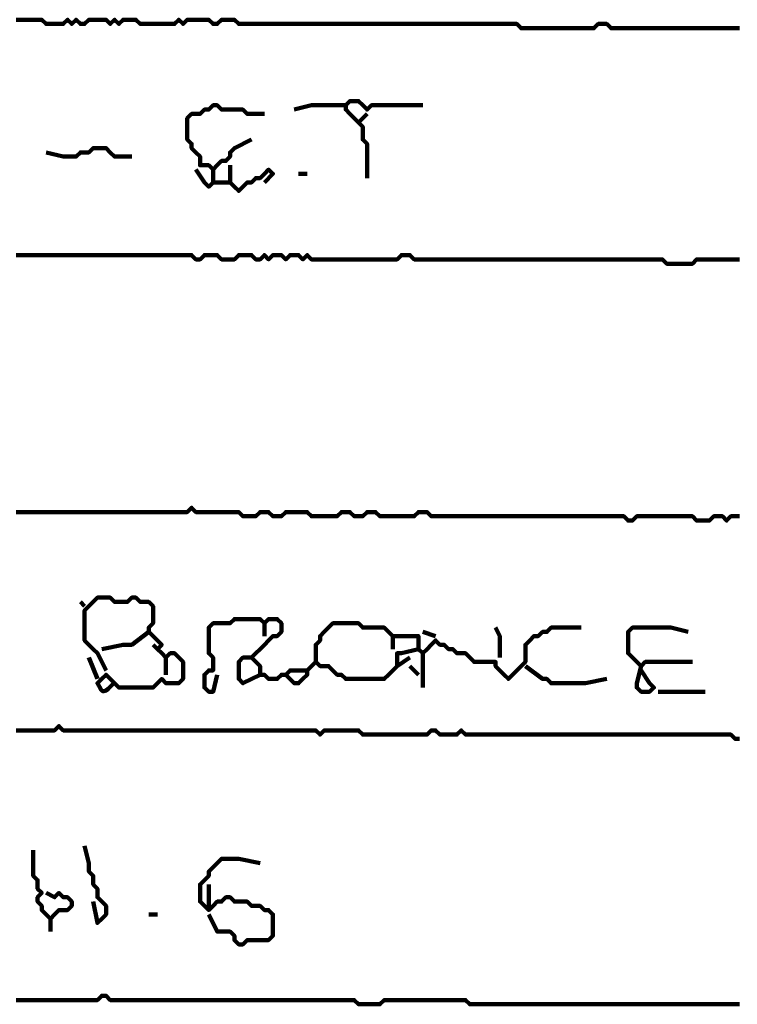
# Model space of a CAD drawing. Header units: metres. Extents: x 1959 to 4131, y 3282 to 4313.
# Tile 281 of 356: x 2434.34 to 2435.89, y 4289.21 to 4291.33. Entities that reach past the tile are written whole.
import ezdxf

# ---------------------------------------------------------------- set-up
doc = ezdxf.new("R2010")
doc.units = ezdxf.units.M
doc.layers.add('P', color=250, linetype='Continuous', lineweight=100)

msp = doc.modelspace()

# ---------------------------------------------------------------- linework, layer by layer
at = {"layer": 'P', "color": 0, "linetype": 'Continuous'}
for points in [[(2434.334, 4291.3299), (2434.3432, 4291.3299), (2434.3525, 4291.3299), (2434.3617, 4291.3299), (2434.3709, 4291.3299), (2434.3802, 4291.3299), (2434.3894, 4291.3299), (2434.3986, 4291.3207), (2434.4079, 4291.3207), (2434.4171, 4291.3207), (2434.4263, 4291.3207), (2434.4356, 4291.3207), (2434.4448, 4291.3299), (2434.454, 4291.3207), (2434.4632, 4291.3299), (2434.4725, 4291.3207), (2434.4817, 4291.3207), (2434.4909, 4291.3299), (2434.5002, 4291.3299), (2434.5094, 4291.3299), (2434.5186, 4291.3299), (2434.5279, 4291.3299), (2434.5371, 4291.3207), (2434.5463, 4291.3299), (2434.5556, 4291.3207), (2434.5648, 4291.3299), (2434.574, 4291.3299), (2434.5832, 4291.3299), (2434.5925, 4291.3299), (2434.6017, 4291.3207), (2434.6109, 4291.3207), (2434.6202, 4291.3207), (2434.6294, 4291.3207), (2434.6386, 4291.3207), (2434.6479, 4291.3207), (2434.6571, 4291.3207), (2434.6663, 4291.3207), (2434.6756, 4291.3207), (2434.6848, 4291.3299), (2434.694, 4291.3207), (2434.7032, 4291.3299), (2434.7125, 4291.3299), (2434.7217, 4291.3299), (2434.7309, 4291.3299), (2434.7402, 4291.3299), (2434.7494, 4291.3299), (2434.7586, 4291.3207), (2434.7679, 4291.3207), (2434.7771, 4291.3299), (2434.7863, 4291.3299), (2434.7956, 4291.3299), (2434.8048, 4291.3299), (2434.814, 4291.3207), (2434.8232, 4291.3207), (2434.8325, 4291.3207), (2434.8417, 4291.3207), (2434.8509, 4291.3207), (2434.8602, 4291.3207), (2434.8694, 4291.3207), (2434.8786, 4291.3207), (2434.8879, 4291.3207), (2434.8971, 4291.3207), (2434.9063, 4291.3207), (2434.9156, 4291.3207), (2434.9248, 4291.3207), (2434.934, 4291.3207), (2434.9432, 4291.3207), (2434.9525, 4291.3207), (2434.9617, 4291.3207), (2434.9709, 4291.3207), (2434.9802, 4291.3207), (2434.9894, 4291.3207), (2434.9986, 4291.3207), (2435.0079, 4291.3207), (2435.0171, 4291.3207), (2435.0263, 4291.3207), (2435.0356, 4291.3207), (2435.0448, 4291.3207), (2435.054, 4291.3207), (2435.0632, 4291.3207), (2435.0725, 4291.3207), (2435.0817, 4291.3207), (2435.0909, 4291.3207), (2435.1002, 4291.3207), (2435.1094, 4291.3207), (2435.1186, 4291.3207), (2435.1279, 4291.3207), (2435.1371, 4291.3207), (2435.1463, 4291.3207), (2435.1556, 4291.3207), (2435.1648, 4291.3207), (2435.174, 4291.3207), (2435.1832, 4291.3207), (2435.1925, 4291.3207), (2435.2017, 4291.3207), (2435.2109, 4291.3207), (2435.2202, 4291.3207), (2435.2294, 4291.3207), (2435.2386, 4291.3207), (2435.2479, 4291.3207), (2435.2571, 4291.3207), (2435.2663, 4291.3207), (2435.2756, 4291.3207), (2435.2848, 4291.3207), (2435.294, 4291.3207), (2435.3032, 4291.3207), (2435.3125, 4291.3207), (2435.3217, 4291.3207), (2435.3309, 4291.3207), (2435.3402, 4291.3207), (2435.3494, 4291.3207), (2435.3586, 4291.3207), (2435.3679, 4291.3207), (2435.3771, 4291.3207), (2435.3863, 4291.3207), (2435.3956, 4291.3207), (2435.4048, 4291.3207), (2435.414, 4291.3207), (2435.4232, 4291.3115), (2435.4325, 4291.3115), (2435.4417, 4291.3115), (2435.4509, 4291.3115), (2435.4602, 4291.3115), (2435.4694, 4291.3115), (2435.4786, 4291.3115), (2435.4879, 4291.3115), (2435.4971, 4291.3115), (2435.5063, 4291.3115), (2435.5156, 4291.3115), (2435.5248, 4291.3115), (2435.534, 4291.3115), (2435.5432, 4291.3115), (2435.5525, 4291.3115), (2435.5617, 4291.3115), (2435.5709, 4291.3115), (2435.5802, 4291.3115), (2435.5894, 4291.3207), (2435.5986, 4291.3207), (2435.6079, 4291.3207), (2435.6171, 4291.3115), (2435.6263, 4291.3115), (2435.6356, 4291.3115), (2435.6448, 4291.3115), (2435.654, 4291.3115), (2435.6632, 4291.3115), (2435.6725, 4291.3115), (2435.6817, 4291.3115), (2435.6909, 4291.3115), (2435.7002, 4291.3115), (2435.7094, 4291.3115), (2435.7186, 4291.3115), (2435.7279, 4291.3115), (2435.7371, 4291.3115), (2435.7463, 4291.3115), (2435.7556, 4291.3115), (2435.7648, 4291.3115), (2435.774, 4291.3115), (2435.7832, 4291.3115), (2435.7925, 4291.3115), (2435.8017, 4291.3115), (2435.8109, 4291.3115), (2435.8202, 4291.3115), (2435.8294, 4291.3115), (2435.8386, 4291.3115), (2435.8479, 4291.3115), (2435.8571, 4291.3115), (2435.8663, 4291.3115), (2435.8756, 4291.3115), (2435.8848, 4291.3115), (2435.894, 4291.3115)], [(2434.8417, 4291.0715), (2434.8048, 4291.053), (2434.7956, 4291.0438), (2434.7956, 4291.0346), (2434.7863, 4291.0253), (2434.7771, 4291.0253), (2434.7679, 4291.0161), (2434.7586, 4291.0069), (2434.7494, 4291.0161), (2434.7402, 4291.0161), (2434.7309, 4291.0161), (2434.7309, 4291.0253), (2434.7309, 4291.0346), (2434.7217, 4291.0438), (2434.7125, 4291.053), (2434.7125, 4291.0623), (2434.7032, 4291.0715), (2434.7032, 4291.0807), (2434.7032, 4291.0899), (2434.7032, 4291.0992), (2434.7032, 4291.1084), (2434.7032, 4291.1176), (2434.7125, 4291.1269), (2434.7217, 4291.1269), (2434.7309, 4291.1269), (2434.7402, 4291.1361), (2434.7494, 4291.1361), (2434.7586, 4291.1453), (2434.7679, 4291.1453), (2434.7771, 4291.1361), (2434.7863, 4291.1361), (2434.7956, 4291.1361), (2434.8048, 4291.1361), (2434.814, 4291.1361), (2434.8232, 4291.1361), (2434.8325, 4291.1269), (2434.8694, 4291.1269)], [(2434.934, 4291.1361), (2434.9709, 4291.1453), (2434.9802, 4291.1453), (2434.9894, 4291.1453), (2434.9986, 4291.1453), (2435.0079, 4291.1453), (2435.0171, 4291.1453), (2435.0263, 4291.1453), (2435.0448, 4291.1453)], [(2435.0909, 4290.9884), (2435.0909, 4291.0253), (2435.0909, 4291.0346), (2435.0909, 4291.0438), (2435.0909, 4291.053), (2435.0909, 4291.0623), (2435.0817, 4291.0715), (2435.0817, 4291.0807), (2435.0817, 4291.0899), (2435.0817, 4291.0992), (2435.0725, 4291.1084), (2435.0632, 4291.1176), (2435.054, 4291.1269), (2435.0448, 4291.1361), (2435.0448, 4291.1453), (2435.054, 4291.1546), (2435.0632, 4291.1546), (2435.0725, 4291.1546), (2435.0817, 4291.1453), (2435.0909, 4291.1361), (2435.1002, 4291.1453), (2435.1094, 4291.1453), (2435.1186, 4291.1453), (2435.1279, 4291.1453), (2435.1371, 4291.1453), (2435.1463, 4291.1453), (2435.1556, 4291.1453), (2435.1648, 4291.1453), (2435.2109, 4291.1453)], [(2435.0909, 4291.1269), (2435.0725, 4291.1084)], [(2434.3986, 4291.0438), (2434.4356, 4291.0346), (2434.4448, 4291.0346), (2434.454, 4291.0346), (2434.4632, 4291.0346), (2434.4725, 4291.0438), (2434.4817, 4291.0438), (2434.4909, 4291.0438), (2434.5002, 4291.053), (2434.5094, 4291.053), (2434.5186, 4291.053), (2434.5279, 4291.053), (2434.5371, 4291.0438), (2434.5463, 4291.0346), (2434.5556, 4291.0346), (2434.5648, 4291.0346), (2434.5832, 4291.0346)], [(2434.7956, 4291.0161), (2434.7956, 4290.9792), (2434.8048, 4290.9699), (2434.814, 4290.9607), (2434.8232, 4290.9699), (2434.8325, 4290.9792), (2434.8417, 4290.9792), (2434.8509, 4290.9884), (2434.8602, 4290.9884), (2434.8694, 4290.9976), (2434.8786, 4291.0069), (2434.8879, 4290.9976), (2434.8694, 4290.9792)], [(2434.7217, 4291.0069), (2434.7402, 4290.9792), (2434.7494, 4290.9699), (2434.7586, 4290.9792), (2434.7956, 4290.9792)], [(2434.7586, 4291.0069), (2434.7586, 4290.9792)], [(2434.9432, 4290.9976), (2434.9617, 4290.9976)], [(2434.334, 4290.8223), (2434.3432, 4290.8223), (2434.3525, 4290.8223), (2434.3617, 4290.8223), (2434.3709, 4290.8223), (2434.3802, 4290.8223), (2434.3894, 4290.8223), (2434.3986, 4290.8223), (2434.4079, 4290.8223), (2434.4171, 4290.8223), (2434.4263, 4290.8223), (2434.4356, 4290.8223), (2434.4448, 4290.8223), (2434.454, 4290.8223), (2434.4632, 4290.8223), (2434.4725, 4290.8223), (2434.4817, 4290.8223), (2434.4909, 4290.8223), (2434.5002, 4290.8223), (2434.5094, 4290.8223), (2434.5186, 4290.8223), (2434.5279, 4290.8223), (2434.5371, 4290.8223), (2434.5463, 4290.8223), (2434.5556, 4290.8223), (2434.5648, 4290.8223), (2434.574, 4290.8223), (2434.5832, 4290.8223), (2434.5925, 4290.8223), (2434.6017, 4290.8223), (2434.6109, 4290.8223), (2434.6202, 4290.8223), (2434.6294, 4290.8223), (2434.6386, 4290.8223), (2434.6479, 4290.8223), (2434.6571, 4290.8223), (2434.6663, 4290.8223), (2434.6756, 4290.8223), (2434.6848, 4290.8223), (2434.694, 4290.8223), (2434.7032, 4290.8223), (2434.7125, 4290.8223), (2434.7217, 4290.813), (2434.7309, 4290.813), (2434.7402, 4290.8223), (2434.7494, 4290.8223), (2434.7586, 4290.8223), (2434.7679, 4290.8223), (2434.7771, 4290.813), (2434.7863, 4290.813), (2434.7956, 4290.813), (2434.8048, 4290.813), (2434.814, 4290.8223), (2434.8232, 4290.8223), (2434.8325, 4290.8223), (2434.8417, 4290.8223), (2434.8509, 4290.813), (2434.8602, 4290.813), (2434.8694, 4290.8223), (2434.8786, 4290.813), (2434.8879, 4290.8223), (2434.8971, 4290.8223), (2434.9063, 4290.8223), (2434.9156, 4290.813), (2434.9248, 4290.8223), (2434.934, 4290.8223), (2434.9432, 4290.8223), (2434.9525, 4290.813), (2434.9617, 4290.8223), (2434.9709, 4290.813), (2434.9802, 4290.813), (2434.9894, 4290.813), (2434.9986, 4290.813), (2435.0079, 4290.813), (2435.0171, 4290.813), (2435.0263, 4290.813), (2435.0356, 4290.813), (2435.0448, 4290.813), (2435.054, 4290.813), (2435.0632, 4290.813), (2435.0725, 4290.813), (2435.0817, 4290.813), (2435.0909, 4290.813), (2435.1002, 4290.813), (2435.1094, 4290.813), (2435.1186, 4290.813), (2435.1279, 4290.813), (2435.1371, 4290.813), (2435.1463, 4290.813), (2435.1556, 4290.813), (2435.1648, 4290.8223), (2435.174, 4290.8223), (2435.1832, 4290.8223), (2435.1925, 4290.813), (2435.2017, 4290.813), (2435.2109, 4290.813), (2435.2202, 4290.813), (2435.2294, 4290.813), (2435.2386, 4290.813), (2435.2479, 4290.813), (2435.2571, 4290.813), (2435.2663, 4290.813), (2435.2756, 4290.813), (2435.2848, 4290.813), (2435.294, 4290.813), (2435.3032, 4290.813), (2435.3125, 4290.813), (2435.3217, 4290.813), (2435.3309, 4290.813), (2435.3402, 4290.813), (2435.3494, 4290.813), (2435.3586, 4290.813), (2435.3679, 4290.813), (2435.3771, 4290.813), (2435.3863, 4290.813), (2435.3956, 4290.813), (2435.4048, 4290.813), (2435.414, 4290.813), (2435.4232, 4290.813), (2435.4325, 4290.813), (2435.4417, 4290.813), (2435.4509, 4290.813), (2435.4602, 4290.813), (2435.4694, 4290.813), (2435.4786, 4290.813), (2435.4879, 4290.813), (2435.4971, 4290.813), (2435.5063, 4290.813), (2435.5156, 4290.813), (2435.5248, 4290.813), (2435.534, 4290.813), (2435.5432, 4290.813), (2435.5525, 4290.813), (2435.5617, 4290.813), (2435.5709, 4290.813), (2435.5802, 4290.813), (2435.5894, 4290.813), (2435.5986, 4290.813), (2435.6079, 4290.813), (2435.6171, 4290.813), (2435.6263, 4290.813), (2435.6356, 4290.813), (2435.6448, 4290.813), (2435.654, 4290.813), (2435.6632, 4290.813), (2435.6725, 4290.813), (2435.6817, 4290.813), (2435.6909, 4290.813), (2435.7002, 4290.813), (2435.7094, 4290.813), (2435.7186, 4290.813), (2435.7279, 4290.813), (2435.7371, 4290.8038), (2435.7463, 4290.8038), (2435.7556, 4290.8038), (2435.7648, 4290.8038), (2435.774, 4290.8038), (2435.7832, 4290.8038), (2435.7925, 4290.8038), (2435.8017, 4290.813), (2435.8109, 4290.813), (2435.8202, 4290.813), (2435.8294, 4290.813), (2435.8386, 4290.813), (2435.8479, 4290.813), (2435.8571, 4290.813), (2435.8663, 4290.813), (2435.8756, 4290.813), (2435.8848, 4290.813), (2435.894, 4290.813)], [(2435.894, 4290.2592), (2435.8848, 4290.2592), (2435.8756, 4290.2592), (2435.8663, 4290.2499), (2435.8571, 4290.2592), (2435.8479, 4290.2592), (2435.8386, 4290.2592), (2435.8294, 4290.2499), (2435.8202, 4290.2499), (2435.8109, 4290.2499), (2435.8017, 4290.2499), (2435.7925, 4290.2592), (2435.7832, 4290.2592), (2435.774, 4290.2592), (2435.7648, 4290.2592), (2435.7556, 4290.2592), (2435.7463, 4290.2592), (2435.7371, 4290.2592), (2435.7279, 4290.2592), (2435.7186, 4290.2592), (2435.7094, 4290.2592), (2435.7002, 4290.2592), (2435.6909, 4290.2592), (2435.6817, 4290.2592), (2435.6725, 4290.2592), (2435.6632, 4290.2499), (2435.654, 4290.2499), (2435.6448, 4290.2592), (2435.6356, 4290.2592), (2435.6263, 4290.2592), (2435.6171, 4290.2592), (2435.6079, 4290.2592), (2435.5986, 4290.2592), (2435.5894, 4290.2592), (2435.5802, 4290.2592), (2435.5709, 4290.2592), (2435.5617, 4290.2592), (2435.5525, 4290.2592), (2435.5432, 4290.2592), (2435.534, 4290.2592), (2435.5248, 4290.2592), (2435.5156, 4290.2592), (2435.5063, 4290.2592), (2435.4971, 4290.2592), (2435.4879, 4290.2592), (2435.4786, 4290.2592), (2435.4694, 4290.2592), (2435.4602, 4290.2592), (2435.4509, 4290.2592), (2435.4417, 4290.2592), (2435.4325, 4290.2592), (2435.4232, 4290.2592), (2435.414, 4290.2592), (2435.4048, 4290.2592), (2435.3956, 4290.2592), (2435.3863, 4290.2592), (2435.3771, 4290.2592), (2435.3679, 4290.2592), (2435.3586, 4290.2592), (2435.3494, 4290.2592), (2435.3402, 4290.2592), (2435.3309, 4290.2592), (2435.3217, 4290.2592), (2435.3125, 4290.2592), (2435.3032, 4290.2592), (2435.294, 4290.2592), (2435.2848, 4290.2592), (2435.2756, 4290.2592), (2435.2663, 4290.2592), (2435.2571, 4290.2592), (2435.2479, 4290.2592), (2435.2386, 4290.2592), (2435.2294, 4290.2592), (2435.2202, 4290.2684), (2435.2109, 4290.2684), (2435.2017, 4290.2684), (2435.1925, 4290.2592), (2435.1832, 4290.2592), (2435.174, 4290.2592), (2435.1648, 4290.2592), (2435.1556, 4290.2592), (2435.1463, 4290.2592), (2435.1371, 4290.2592), (2435.1279, 4290.2592), (2435.1186, 4290.2592), (2435.1094, 4290.2684), (2435.1002, 4290.2684), (2435.0909, 4290.2684), (2435.0817, 4290.2592), (2435.0725, 4290.2592), (2435.0632, 4290.2592), (2435.054, 4290.2684), (2435.0448, 4290.2684), (2435.0356, 4290.2684), (2435.0263, 4290.2592), (2435.0171, 4290.2592), (2435.0079, 4290.2592), (2434.9986, 4290.2592), (2434.9894, 4290.2592), (2434.9802, 4290.2592), (2434.9709, 4290.2592), (2434.9617, 4290.2684), (2434.9525, 4290.2684), (2434.9432, 4290.2684), (2434.934, 4290.2684), (2434.9248, 4290.2684), (2434.9156, 4290.2684), (2434.9063, 4290.2592), (2434.8971, 4290.2592), (2434.8879, 4290.2592), (2434.8786, 4290.2684), (2434.8694, 4290.2684), (2434.8602, 4290.2684), (2434.8509, 4290.2592), (2434.8417, 4290.2592), (2434.8325, 4290.2592), (2434.8232, 4290.2592), (2434.814, 4290.2684), (2434.8048, 4290.2684), (2434.7956, 4290.2684), (2434.7863, 4290.2684), (2434.7771, 4290.2684), (2434.7679, 4290.2684), (2434.7586, 4290.2684), (2434.7494, 4290.2684), (2434.7402, 4290.2684), (2434.7309, 4290.2684), (2434.7217, 4290.2684), (2434.7125, 4290.2776), (2434.7032, 4290.2684), (2434.694, 4290.2684), (2434.6848, 4290.2684), (2434.6756, 4290.2684), (2434.6663, 4290.2684), (2434.6571, 4290.2684), (2434.6479, 4290.2684), (2434.6386, 4290.2684), (2434.6294, 4290.2684), (2434.6202, 4290.2684), (2434.6109, 4290.2684), (2434.6017, 4290.2684), (2434.5925, 4290.2684), (2434.5832, 4290.2684), (2434.574, 4290.2684), (2434.5648, 4290.2684), (2434.5556, 4290.2684), (2434.5463, 4290.2684), (2434.5371, 4290.2684), (2434.5279, 4290.2684), (2434.5186, 4290.2684), (2434.5094, 4290.2684), (2434.5002, 4290.2684), (2434.4909, 4290.2684), (2434.4817, 4290.2684), (2434.4725, 4290.2684), (2434.4632, 4290.2684), (2434.454, 4290.2684), (2434.4448, 4290.2684), (2434.4356, 4290.2684), (2434.4263, 4290.2684), (2434.4171, 4290.2684), (2434.4079, 4290.2684), (2434.3986, 4290.2684), (2434.3894, 4290.2684), (2434.3802, 4290.2684), (2434.3709, 4290.2684), (2434.3617, 4290.2684), (2434.3525, 4290.2684), (2434.3432, 4290.2684), (2434.334, 4290.2684)], [(2434.5279, 4289.9269), (2434.5094, 4289.9638), (2434.5002, 4289.973), (2434.4909, 4289.9823), (2434.4817, 4289.9915), (2434.4817, 4290.0007), (2434.4817, 4290.0099), (2434.4817, 4290.0192), (2434.4817, 4290.0284), (2434.4817, 4290.0376), (2434.4817, 4290.0469), (2434.4817, 4290.0561), (2434.4909, 4290.0653), (2434.5002, 4290.0746), (2434.5094, 4290.0838), (2434.5186, 4290.0838), (2434.5279, 4290.0838), (2434.5371, 4290.0838), (2434.5463, 4290.0746), (2434.5556, 4290.0746), (2434.5648, 4290.0746), (2434.574, 4290.0746), (2434.5832, 4290.0838), (2434.5925, 4290.0838), (2434.6017, 4290.0746), (2434.6109, 4290.0746), (2434.6202, 4290.0746), (2434.6294, 4290.0653), (2434.6294, 4290.0561), (2434.6294, 4290.0469), (2434.6294, 4290.0376), (2434.6294, 4290.0284), (2434.6202, 4290.0192), (2434.6202, 4290.0099), (2434.6294, 4290.0007), (2434.6386, 4289.9915), (2434.6479, 4289.9823), (2434.6386, 4289.973), (2434.6479, 4289.9638), (2434.6571, 4289.9546), (2434.6663, 4289.9638), (2434.6756, 4289.9638), (2434.6848, 4289.9546), (2434.694, 4289.9453), (2434.694, 4289.9361), (2434.694, 4289.9269), (2434.694, 4289.9176), (2434.694, 4289.9084), (2434.6848, 4289.8992), (2434.6756, 4289.8992), (2434.6663, 4289.8992), (2434.6571, 4289.8992), (2434.6479, 4289.9084), (2434.6386, 4289.8992), (2434.6294, 4289.8899), (2434.6202, 4289.8899), (2434.6109, 4289.8899), (2434.6017, 4289.8899), (2434.5925, 4289.8899), (2434.5832, 4289.8899), (2434.574, 4289.8899), (2434.5648, 4289.8899), (2434.5556, 4289.8899), (2434.5463, 4289.8992), (2434.5371, 4289.9084), (2434.5279, 4289.9176), (2434.5186, 4289.9084), (2434.5094, 4289.8992), (2434.5125, 4289.8946), (2434.514, 4289.8915), (2434.5171, 4289.8853), (2434.5202, 4289.8823), (2434.5232, 4289.8823), (2434.5279, 4289.8838), (2434.5325, 4289.8869), (2434.5356, 4289.8899), (2434.5386, 4289.893), (2434.5417, 4289.8961), (2434.5463, 4289.8992)], [(2434.4725, 4290.0746), (2434.4817, 4290.0653)], [(2434.7679, 4289.9176), (2434.7586, 4289.8807), (2434.7494, 4289.8807), (2434.7402, 4289.8899), (2434.7402, 4289.8992), (2434.7402, 4289.9084), (2434.7402, 4289.9176), (2434.7494, 4289.9269), (2434.7586, 4289.9269), (2434.7586, 4289.9361), (2434.7586, 4289.9453), (2434.7586, 4289.9546), (2434.7494, 4289.9638), (2434.7494, 4289.973), (2434.7494, 4289.9823), (2434.7494, 4289.9915), (2434.7494, 4290.0007), (2434.7494, 4290.0099), (2434.7494, 4290.0192), (2434.7586, 4290.0284), (2434.7679, 4290.0284), (2434.7771, 4290.0284), (2434.7863, 4290.0284), (2434.7956, 4290.0284), (2434.8048, 4290.0376), (2434.814, 4290.0376), (2434.8232, 4290.0376), (2434.8325, 4290.0376), (2434.8417, 4290.0376), (2434.8509, 4290.0376), (2434.8602, 4290.0376), (2434.8694, 4290.0284), (2434.8786, 4290.0376), (2434.8879, 4290.0376), (2434.8971, 4290.0376), (2434.9063, 4290.0284), (2434.9063, 4290.0192), (2434.9063, 4290.0099), (2434.8971, 4290.0007), (2434.8879, 4290.0007), (2434.8786, 4289.9915), (2434.8694, 4289.9823), (2434.8602, 4289.973), (2434.8509, 4289.9638), (2434.8417, 4289.9546), (2434.8509, 4289.9453), (2434.8602, 4289.9361), (2434.8602, 4289.9269), (2434.8602, 4289.9176), (2434.8694, 4289.9176), (2434.8786, 4289.9084), (2434.8879, 4289.9084), (2434.8971, 4289.9084), (2434.9063, 4289.9176), (2434.9156, 4289.9176), (2434.9248, 4289.9269), (2434.934, 4289.9269), (2434.9432, 4289.9269), (2434.9525, 4289.9269), (2434.9617, 4289.9269), (2434.9617, 4289.9176), (2434.9525, 4289.9084), (2434.9432, 4289.8992), (2434.934, 4289.8992), (2434.9156, 4289.9176)], [(2434.8694, 4290.0284), (2434.8694, 4290.0007)], [(2435.2017, 4289.973), (2435.1648, 4289.9638), (2435.1556, 4289.9638), (2435.1556, 4289.9546), (2435.1556, 4289.9453), (2435.1556, 4289.9361), (2435.1463, 4289.9269), (2435.1371, 4289.9176), (2435.1279, 4289.9084), (2435.1186, 4289.9084), (2435.1094, 4289.9084), (2435.1002, 4289.9084), (2435.0909, 4289.9084), (2435.0817, 4289.9084), (2435.0725, 4289.9084), (2435.0632, 4289.9084), (2435.054, 4289.9084), (2435.0448, 4289.9084), (2435.0356, 4289.9176), (2435.0263, 4289.9176), (2435.0171, 4289.9269), (2435.0079, 4289.9361), (2434.9986, 4289.9361), (2434.9894, 4289.9361), (2434.9802, 4289.9453), (2434.9802, 4289.9546), (2434.9802, 4289.9638), (2434.9802, 4289.973), (2434.9802, 4289.9823), (2434.9894, 4289.9915), (2434.9894, 4290.0007), (2434.9986, 4290.0099), (2435.0079, 4290.0192), (2435.0171, 4290.0284), (2435.0263, 4290.0284), (2435.0356, 4290.0284), (2435.0448, 4290.0284), (2435.054, 4290.0284), (2435.0632, 4290.0284), (2435.0725, 4290.0284), (2435.0817, 4290.0192), (2435.0909, 4290.0192), (2435.1002, 4290.0192), (2435.1094, 4290.0192), (2435.1186, 4290.0192), (2435.1279, 4290.0192), (2435.1371, 4290.0099), (2435.1463, 4290.0007), (2435.1556, 4290.0007), (2435.1648, 4290.0007), (2435.174, 4290.0007), (2435.1832, 4290.0007), (2435.1925, 4290.0007), (2435.2017, 4290.0007), (2435.2017, 4289.9915), (2435.2017, 4289.9823), (2435.2017, 4289.973), (2435.2109, 4289.9638), (2435.2202, 4289.973), (2435.2294, 4289.9823), (2435.2386, 4289.9915), (2435.2479, 4289.9823), (2435.2571, 4289.9823), (2435.2663, 4289.973), (2435.2756, 4289.973), (2435.2848, 4289.9638), (2435.294, 4289.9638), (2435.3032, 4289.9638), (2435.3125, 4289.9546), (2435.3217, 4289.9453), (2435.3309, 4289.9453), (2435.3402, 4289.9453), (2435.3494, 4289.9453), (2435.3586, 4289.9453), (2435.3679, 4289.9453), (2435.3679, 4289.9361), (2435.3771, 4289.9269), (2435.3863, 4289.9176), (2435.3956, 4289.9084), (2435.4048, 4289.9176), (2435.414, 4289.9269), (2435.4232, 4289.9361), (2435.4325, 4289.9453), (2435.4325, 4289.9546), (2435.4325, 4289.9638), (2435.4325, 4289.973), (2435.4325, 4289.9823), (2435.4417, 4289.9915), (2435.4509, 4290.0007), (2435.4602, 4290.0007), (2435.4694, 4290.0099), (2435.4786, 4290.0099), (2435.4879, 4290.0192), (2435.4971, 4290.0192), (2435.5063, 4290.0192), (2435.5156, 4290.0192), (2435.5525, 4290.0192)], [(2435.3679, 4290.0192), (2435.3771, 4290.0007), (2435.3771, 4289.9915), (2435.3771, 4289.9823), (2435.3771, 4289.9546)], [(2435.7925, 4289.9453), (2435.7556, 4289.9453), (2435.7463, 4289.9453), (2435.7371, 4289.9453), (2435.7279, 4289.9453), (2435.7186, 4289.9453), (2435.7094, 4289.9453), (2435.7002, 4289.9453), (2435.6909, 4289.9453), (2435.6817, 4289.9361), (2435.6725, 4289.9453), (2435.6632, 4289.9546), (2435.654, 4289.9638), (2435.654, 4289.973), (2435.654, 4289.9823), (2435.654, 4289.9915), (2435.654, 4290.0007), (2435.654, 4290.0099), (2435.6632, 4290.0192), (2435.6725, 4290.0192), (2435.6817, 4290.0192), (2435.6909, 4290.0192), (2435.7002, 4290.0192), (2435.7094, 4290.0192), (2435.7186, 4290.0192), (2435.7279, 4290.0192), (2435.7371, 4290.0192), (2435.7463, 4290.0192), (2435.7832, 4290.0099)], [(2434.6202, 4290.0099), (2434.5832, 4289.9823), (2434.574, 4289.9823), (2434.5648, 4289.9823), (2434.5186, 4289.973)], [(2435.1463, 4290.0007), (2435.1463, 4289.973)], [(2435.2109, 4290.0099), (2435.2386, 4290.0007)], [(2434.6294, 4289.9823), (2434.6386, 4289.973)], [(2434.4909, 4289.9546), (2434.5094, 4289.9084)], [(2434.6571, 4289.9546), (2434.6571, 4289.9176)], [(2434.8602, 4289.9176), (2434.8232, 4289.8992), (2434.814, 4289.9084), (2434.814, 4289.9176), (2434.814, 4289.9269), (2434.814, 4289.9361), (2434.814, 4289.9453), (2434.8232, 4289.9546), (2434.8417, 4289.9546)], [(2435.1832, 4289.9546), (2435.1556, 4289.9361)], [(2435.2109, 4289.9638), (2435.2109, 4289.9361), (2435.2109, 4289.9269), (2435.2109, 4289.8899)], [(2434.9802, 4289.9453), (2434.9617, 4289.9269)], [(2435.1832, 4289.9361), (2435.2017, 4289.9176)], [(2435.4325, 4289.9361), (2435.4694, 4289.9084), (2435.4786, 4289.9084), (2435.4879, 4289.8992), (2435.4971, 4289.8992), (2435.5063, 4289.8992), (2435.5156, 4289.8992), (2435.5248, 4289.8992), (2435.534, 4289.8992), (2435.5432, 4289.8992), (2435.5525, 4289.8992), (2435.5617, 4289.8992), (2435.6079, 4289.9084)], [(2435.6817, 4289.9361), (2435.6725, 4289.8992), (2435.6725, 4289.8899), (2435.6817, 4289.8807), (2435.6909, 4289.8807), (2435.7002, 4289.8807), (2435.7094, 4289.8899), (2435.7002, 4289.8992), (2435.6817, 4289.9269)], [(2435.7186, 4289.8807), (2435.7556, 4289.8807), (2435.7648, 4289.8807), (2435.774, 4289.8807), (2435.8202, 4289.8807)], [(2434.334, 4289.7976), (2434.3432, 4289.7976), (2434.3525, 4289.7976), (2434.3617, 4289.7976), (2434.3709, 4289.7976), (2434.3802, 4289.7976), (2434.3894, 4289.7976), (2434.3986, 4289.7976), (2434.4079, 4289.7976), (2434.4171, 4289.7976), (2434.4263, 4289.8069), (2434.4356, 4289.7976), (2434.4448, 4289.7976), (2434.454, 4289.7976), (2434.4632, 4289.7976), (2434.4725, 4289.7976), (2434.4817, 4289.7976), (2434.4909, 4289.7976), (2434.5002, 4289.7976), (2434.5094, 4289.7976), (2434.5186, 4289.7976), (2434.5279, 4289.7976), (2434.5371, 4289.7976), (2434.5463, 4289.7976), (2434.5556, 4289.7976), (2434.5648, 4289.7976), (2434.574, 4289.7976), (2434.5832, 4289.7976), (2434.5925, 4289.7976), (2434.6017, 4289.7976), (2434.6109, 4289.7976), (2434.6202, 4289.7976), (2434.6294, 4289.7976), (2434.6386, 4289.7976), (2434.6479, 4289.7976), (2434.6571, 4289.7976), (2434.6663, 4289.7976), (2434.6756, 4289.7976), (2434.6848, 4289.7976), (2434.694, 4289.7976), (2434.7032, 4289.7976), (2434.7125, 4289.7976), (2434.7217, 4289.7976), (2434.7309, 4289.7976), (2434.7402, 4289.7976), (2434.7494, 4289.7976), (2434.7586, 4289.7976), (2434.7679, 4289.7976), (2434.7771, 4289.7976), (2434.7863, 4289.7976), (2434.7956, 4289.7976), (2434.8048, 4289.7976), (2434.814, 4289.7976), (2434.8232, 4289.7976), (2434.8325, 4289.7976), (2434.8417, 4289.7976), (2434.8509, 4289.7976), (2434.8602, 4289.7976), (2434.8694, 4289.7976), (2434.8786, 4289.7976), (2434.8879, 4289.7976), (2434.8971, 4289.7976), (2434.9063, 4289.7976), (2434.9156, 4289.7976), (2434.9248, 4289.7976), (2434.934, 4289.7976), (2434.9432, 4289.7976), (2434.9525, 4289.7976), (2434.9617, 4289.7976), (2434.9709, 4289.7976), (2434.9802, 4289.7976), (2434.9894, 4289.7884), (2434.9986, 4289.7976), (2435.0079, 4289.7976), (2435.0171, 4289.7976), (2435.0263, 4289.7976), (2435.0356, 4289.7976), (2435.0448, 4289.7976), (2435.054, 4289.7976), (2435.0632, 4289.7976), (2435.0725, 4289.7976), (2435.0817, 4289.7884), (2435.0909, 4289.7884), (2435.1002, 4289.7884), (2435.1094, 4289.7884), (2435.1186, 4289.7884), (2435.1279, 4289.7884), (2435.1371, 4289.7884), (2435.1463, 4289.7884), (2435.1556, 4289.7884), (2435.1648, 4289.7884), (2435.174, 4289.7884), (2435.1832, 4289.7884), (2435.1925, 4289.7884), (2435.2017, 4289.7884), (2435.2109, 4289.7884), (2435.2202, 4289.7884), (2435.2294, 4289.7976), (2435.2386, 4289.7976), (2435.2479, 4289.7884), (2435.2571, 4289.7884), (2435.2663, 4289.7884), (2435.2756, 4289.7884), (2435.2848, 4289.7884), (2435.294, 4289.7976), (2435.3032, 4289.7884), (2435.3125, 4289.7884), (2435.3217, 4289.7884), (2435.3309, 4289.7884), (2435.3402, 4289.7884), (2435.3494, 4289.7884), (2435.3586, 4289.7884), (2435.3679, 4289.7884), (2435.3771, 4289.7884), (2435.3863, 4289.7884), (2435.3956, 4289.7884), (2435.4048, 4289.7884), (2435.414, 4289.7884), (2435.4232, 4289.7884), (2435.4325, 4289.7884), (2435.4417, 4289.7884), (2435.4509, 4289.7884), (2435.4602, 4289.7884), (2435.4694, 4289.7884), (2435.4786, 4289.7884), (2435.4879, 4289.7884), (2435.4971, 4289.7884), (2435.5063, 4289.7884), (2435.5156, 4289.7884), (2435.5248, 4289.7884), (2435.534, 4289.7884), (2435.5432, 4289.7884), (2435.5525, 4289.7884), (2435.5617, 4289.7884), (2435.5709, 4289.7884), (2435.5802, 4289.7884), (2435.5894, 4289.7884), (2435.5986, 4289.7884), (2435.6079, 4289.7884), (2435.6171, 4289.7884), (2435.6263, 4289.7884), (2435.6356, 4289.7884), (2435.6448, 4289.7884), (2435.654, 4289.7884), (2435.6632, 4289.7884), (2435.6725, 4289.7884), (2435.6817, 4289.7884), (2435.6909, 4289.7884), (2435.7002, 4289.7884), (2435.7094, 4289.7884), (2435.7186, 4289.7884), (2435.7279, 4289.7884), (2435.7371, 4289.7884), (2435.7463, 4289.7884), (2435.7556, 4289.7884), (2435.7648, 4289.7884), (2435.774, 4289.7884), (2435.7832, 4289.7884), (2435.7925, 4289.7884), (2435.8017, 4289.7884), (2435.8109, 4289.7884), (2435.8202, 4289.7884), (2435.8294, 4289.7884), (2435.8386, 4289.7884), (2435.8479, 4289.7884), (2435.8571, 4289.7884), (2435.8663, 4289.7884), (2435.8756, 4289.7884), (2435.8848, 4289.7792), (2435.894, 4289.7792)], [(2434.3709, 4289.5392), (2434.3709, 4289.5023), (2434.3709, 4289.493), (2434.3709, 4289.4838), (2434.3802, 4289.4746), (2434.3802, 4289.4653), (2434.3802, 4289.4561), (2434.3894, 4289.4469), (2434.3802, 4289.4376), (2434.3802, 4289.4284), (2434.3894, 4289.4192), (2434.3894, 4289.4099), (2434.3986, 4289.4007), (2434.4079, 4289.3915), (2434.4171, 4289.4007), (2434.4263, 4289.4099), (2434.4356, 4289.4099), (2434.4448, 4289.4099), (2434.454, 4289.4192), (2434.454, 4289.4284), (2434.4448, 4289.4376), (2434.4356, 4289.4376), (2434.4263, 4289.4469), (2434.4171, 4289.4376), (2434.3986, 4289.4469)], [(2434.4817, 4289.5484), (2434.4909, 4289.5115), (2434.4909, 4289.5023), (2434.4909, 4289.493), (2434.5002, 4289.4838), (2434.5002, 4289.4746), (2434.5002, 4289.4653), (2434.5094, 4289.4561), (2434.5094, 4289.4469), (2434.5094, 4289.4376), (2434.5186, 4289.4284), (2434.5279, 4289.4192), (2434.5279, 4289.4099), (2434.5279, 4289.4007), (2434.5186, 4289.3915), (2434.5094, 4289.3823), (2434.5002, 4289.4284)], [(2434.7494, 4289.4007), (2434.7679, 4289.3638), (2434.7771, 4289.3638), (2434.7863, 4289.3638), (2434.7956, 4289.3638), (2434.8048, 4289.3546), (2434.8048, 4289.3453), (2434.814, 4289.3361), (2434.8232, 4289.3361), (2434.8325, 4289.3453), (2434.8417, 4289.3453), (2434.8509, 4289.3453), (2434.8602, 4289.3453), (2434.8694, 4289.3453), (2434.8786, 4289.3453), (2434.8879, 4289.3546), (2434.8879, 4289.3638), (2434.8879, 4289.373), (2434.8879, 4289.3823), (2434.8879, 4289.3915), (2434.8879, 4289.4007), (2434.8786, 4289.4099), (2434.8694, 4289.4099), (2434.8602, 4289.4192), (2434.8509, 4289.4192), (2434.8417, 4289.4192), (2434.8325, 4289.4284), (2434.8232, 4289.4284), (2434.814, 4289.4284), (2434.8048, 4289.4284), (2434.7956, 4289.4376), (2434.7863, 4289.4376), (2434.7771, 4289.4284), (2434.7679, 4289.4284), (2434.7586, 4289.4192), (2434.7494, 4289.4099), (2434.7402, 4289.4192), (2434.7309, 4289.4284), (2434.7309, 4289.4376), (2434.7309, 4289.4469), (2434.7309, 4289.4561), (2434.7309, 4289.4653), (2434.7402, 4289.4746), (2434.7494, 4289.4838), (2434.7494, 4289.493), (2434.7586, 4289.5023), (2434.7679, 4289.5115), (2434.7771, 4289.5207), (2434.7863, 4289.5207), (2434.7956, 4289.5207), (2434.8048, 4289.5207), (2434.814, 4289.5207), (2434.8602, 4289.5115)], [(2434.7494, 4289.4653), (2434.7494, 4289.4469), (2434.7494, 4289.4376), (2434.7494, 4289.4284), (2434.7494, 4289.4099)], [(2434.4079, 4289.3915), (2434.4079, 4289.3638)], [(2434.6202, 4289.4007), (2434.6386, 4289.4007)], [(2434.334, 4289.2161), (2434.3432, 4289.2161), (2434.3525, 4289.2161), (2434.3617, 4289.2161), (2434.3709, 4289.2161), (2434.3802, 4289.2161), (2434.3894, 4289.2161), (2434.3986, 4289.2161), (2434.4079, 4289.2161), (2434.4171, 4289.2161), (2434.4263, 4289.2161), (2434.4356, 4289.2161), (2434.4448, 4289.2161), (2434.454, 4289.2161), (2434.4632, 4289.2161), (2434.4725, 4289.2161), (2434.4817, 4289.2161), (2434.4909, 4289.2161), (2434.5002, 4289.2161), (2434.5094, 4289.2161), (2434.5186, 4289.2253), (2434.5279, 4289.2253), (2434.5371, 4289.2161), (2434.5463, 4289.2161), (2434.5556, 4289.2161), (2434.5648, 4289.2161), (2434.574, 4289.2161), (2434.5832, 4289.2161), (2434.5925, 4289.2161), (2434.6017, 4289.2161), (2434.6109, 4289.2161), (2434.6202, 4289.2161), (2434.6294, 4289.2161), (2434.6386, 4289.2161), (2434.6479, 4289.2161), (2434.6571, 4289.2161), (2434.6663, 4289.2161), (2434.6756, 4289.2161), (2434.6848, 4289.2161), (2434.694, 4289.2161), (2434.7032, 4289.2161), (2434.7125, 4289.2161), (2434.7217, 4289.2161), (2434.7309, 4289.2161), (2434.7402, 4289.2161), (2434.7494, 4289.2161), (2434.7586, 4289.2161), (2434.7679, 4289.2161), (2434.7771, 4289.2161), (2434.7863, 4289.2161), (2434.7956, 4289.2161), (2434.8048, 4289.2161), (2434.814, 4289.2161), (2434.8232, 4289.2161), (2434.8325, 4289.2161), (2434.8417, 4289.2161), (2434.8509, 4289.2161), (2434.8602, 4289.2161), (2434.8694, 4289.2161), (2434.8786, 4289.2161), (2434.8879, 4289.2161), (2434.8971, 4289.2161), (2434.9063, 4289.2161), (2434.9156, 4289.2161), (2434.9248, 4289.2161), (2434.934, 4289.2161), (2434.9432, 4289.2161), (2434.9525, 4289.2161), (2434.9617, 4289.2161), (2434.9709, 4289.2161), (2434.9802, 4289.2161), (2434.9894, 4289.2161), (2434.9986, 4289.2161), (2435.0079, 4289.2161), (2435.0171, 4289.2161), (2435.0263, 4289.2161), (2435.0356, 4289.2161), (2435.0448, 4289.2161), (2435.054, 4289.2161), (2435.0632, 4289.2161), (2435.0725, 4289.2069), (2435.0817, 4289.2069), (2435.0909, 4289.2069), (2435.1002, 4289.2069), (2435.1094, 4289.2069), (2435.1186, 4289.2069), (2435.1279, 4289.2161), (2435.1371, 4289.2161), (2435.1463, 4289.2161), (2435.1556, 4289.2161), (2435.1648, 4289.2161), (2435.174, 4289.2161), (2435.1832, 4289.2161), (2435.1925, 4289.2161), (2435.2017, 4289.2161), (2435.2109, 4289.2161), (2435.2202, 4289.2161), (2435.2294, 4289.2161), (2435.2386, 4289.2161), (2435.2479, 4289.2161), (2435.2571, 4289.2161), (2435.2663, 4289.2161), (2435.2756, 4289.2161), (2435.2848, 4289.2161), (2435.294, 4289.2161), (2435.3032, 4289.2161), (2435.3125, 4289.2069), (2435.3217, 4289.2069), (2435.3309, 4289.2069), (2435.3402, 4289.2069), (2435.3494, 4289.2069), (2435.3586, 4289.2069), (2435.3679, 4289.2069), (2435.3771, 4289.2069), (2435.3863, 4289.2069), (2435.3956, 4289.2069), (2435.4048, 4289.2069), (2435.414, 4289.2069), (2435.4232, 4289.2069), (2435.4325, 4289.2069), (2435.4417, 4289.2069), (2435.4509, 4289.2069), (2435.4602, 4289.2069), (2435.4694, 4289.2069), (2435.4786, 4289.2069), (2435.4879, 4289.2069), (2435.4971, 4289.2069), (2435.5063, 4289.2069), (2435.5156, 4289.2069), (2435.5248, 4289.2069), (2435.534, 4289.2069), (2435.5432, 4289.2069), (2435.5525, 4289.2069), (2435.5617, 4289.2069), (2435.5709, 4289.2069), (2435.5802, 4289.2069), (2435.5894, 4289.2069), (2435.5986, 4289.2069), (2435.6079, 4289.2069), (2435.6171, 4289.2069), (2435.6263, 4289.2069), (2435.6356, 4289.2069), (2435.6448, 4289.2069), (2435.654, 4289.2069), (2435.6632, 4289.2069), (2435.6725, 4289.2069), (2435.6817, 4289.2069), (2435.6909, 4289.2069), (2435.7002, 4289.2069), (2435.7094, 4289.2069), (2435.7186, 4289.2069), (2435.7279, 4289.2069), (2435.7371, 4289.2069), (2435.7463, 4289.2069), (2435.7556, 4289.2069), (2435.7648, 4289.2069), (2435.774, 4289.2069), (2435.7832, 4289.2069), (2435.7925, 4289.2069), (2435.8017, 4289.2069), (2435.8109, 4289.2069), (2435.8202, 4289.2069), (2435.8294, 4289.2069), (2435.8386, 4289.2069), (2435.8479, 4289.2069), (2435.8571, 4289.2069), (2435.8663, 4289.2069), (2435.8756, 4289.2069), (2435.8848, 4289.2069), (2435.894, 4289.2069)]]:
    msp.add_lwpolyline(points, dxfattribs=at)

doc.saveas('drawing.dxf')
